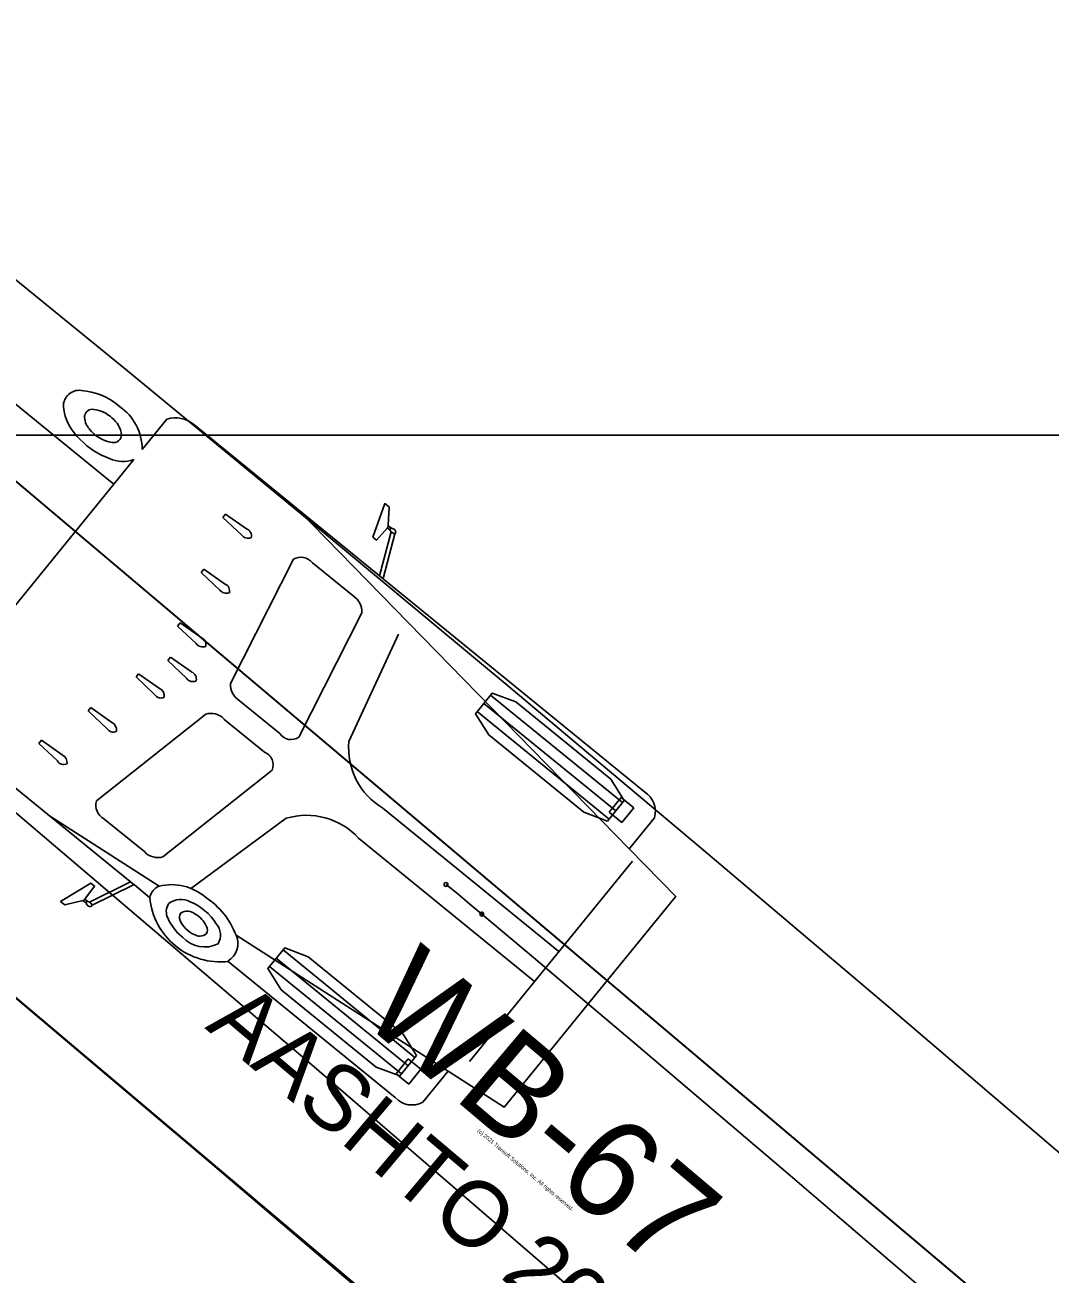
# Model space of a CAD drawing. Extents: x 973688 to 979179, y 703586 to 707602.
# Drawn here: x 973827.31 to 973849.41, y 707546.12 to 707573.04 of the extents above; entities that cross this region are included whole.
import ezdxf

# ---------------------------------------------------------------- set-up
doc = ezdxf.new("R2010")
doc.units = 0
doc.layers.add('0-NPLT', color=7, linetype='Continuous')
doc.layers.add('NO PLOT', color=7, linetype='Continuous')

msp = doc.modelspace()

# ---------------------------------------------------------------- linework, layer by layer
at = {"layer": '0-NPLT'}
for p, q in [((973826.493, 707559.782), (973829.228, 707563.139)), ((973826.493, 707559.782), (973829.228, 707563.139)), ((973831.579, 707562.425), (973831.636, 707562.495)), ((973831.579, 707562.425), (973831.636, 707562.495)), ((973831.98, 707562.048), (973831.579, 707562.425)), ((973831.98, 707562.048), (973831.579, 707562.425)), ((973831.636, 707562.495), (973832.086, 707562.178)), ((973831.636, 707562.495), (973832.086, 707562.178)), ((973833.211, 707562.583), (973840.335, 707555.282)), ((973833.211, 707562.583), (973840.335, 707555.282)), ((973835.123, 707562.198), (973835.142, 707562.219)), ((973835.123, 707562.198), (973835.142, 707562.219)), ((973835.142, 707562.219), (973835.143, 707562.247)), ((973835.142, 707562.219), (973835.143, 707562.247)), ((973831.109, 707561.238), (973831.166, 707561.308)), ((973831.109, 707561.238), (973831.166, 707561.308)), ((973831.166, 707561.308), (973831.636, 707560.976)), ((973831.166, 707561.308), (973831.636, 707560.976)), ((973831.745, 707558.843), (973833.1, 707561.527)), ((973831.745, 707558.843), (973833.1, 707561.527)), ((973833.512, 707561.446), (973834.388, 707560.732)), ((973833.512, 707561.446), (973834.388, 707560.732)), ((973831.53, 707560.845), (973831.109, 707561.238)), ((973831.53, 707560.845), (973831.109, 707561.238)), ((973834.955, 707561.162), (973835.033, 707561.099)), ((973834.955, 707561.162), (973835.033, 707561.099)), ((973834.571, 707560.37), (973833.216, 707557.687)), ((973834.571, 707560.37), (973833.216, 707557.687)), ((973830.599, 707560.083), (973830.656, 707560.153)), ((973830.599, 707560.083), (973830.656, 707560.153)), ((973831, 707559.705), (973830.599, 707560.083)), ((973831, 707559.705), (973830.599, 707560.083)), ((973830.656, 707560.153), (973831.107, 707559.836)), ((973830.656, 707560.153), (973831.107, 707559.836)), ((973834.295, 707557.598), (973835.362, 707559.911)), ((973834.295, 707557.598), (973835.362, 707559.911)), ((973830.392, 707559.34), (973830.449, 707559.41)), ((973830.392, 707559.34), (973830.449, 707559.41)), ((973830.793, 707558.963), (973830.392, 707559.34)), ((973830.793, 707558.963), (973830.392, 707559.34)), ((973830.449, 707559.41), (973830.9, 707559.093)), ((973830.449, 707559.41), (973830.9, 707559.093)), ((973829.707, 707558.988), (973829.763, 707559.057)), ((973829.707, 707558.988), (973829.763, 707559.057)), ((973830.108, 707558.61), (973829.707, 707558.988)), ((973830.108, 707558.61), (973829.707, 707558.988)), ((973829.763, 707559.057), (973830.214, 707558.74)), ((973829.763, 707559.057), (973830.214, 707558.74)), ((973832.804, 707557.767), (973831.927, 707558.481)), ((973832.804, 707557.767), (973831.927, 707558.481)), ((973840.047, 707556.1), (973837.204, 707558.416)), ((973840.047, 707556.1), (973837.204, 707558.416)), ((973840.192, 707556.278), (973837.349, 707558.594)), ((973840.192, 707556.278), (973837.349, 707558.594)), ((973828.678, 707558.255), (973828.735, 707558.325)), ((973828.678, 707558.255), (973828.735, 707558.325)), ((973829.08, 707557.877), (973828.678, 707558.255)), ((973829.08, 707557.877), (973828.678, 707558.255)), ((973828.735, 707558.325), (973829.186, 707558.008)), ((973828.735, 707558.325), (973829.186, 707558.008)), ((973831.209, 707558.185), (973828.854, 707556.316)), ((973831.209, 707558.185), (973828.854, 707556.316)), ((973832.477, 707557.365), (973831.6, 707558.08)), ((973832.477, 707557.365), (973831.6, 707558.08)), ((973839.902, 707555.923), (973837.059, 707558.239)), ((973839.902, 707555.923), (973837.059, 707558.239)), ((973827.61, 707557.555), (973827.667, 707557.624)), ((973827.61, 707557.555), (973827.667, 707557.624)), ((973828.012, 707557.177), (973827.61, 707557.555)), ((973828.012, 707557.177), (973827.61, 707557.555)), ((973827.667, 707557.624), (973828.118, 707557.308)), ((973827.667, 707557.624), (973828.118, 707557.308)), ((973830.284, 707555.109), (973832.639, 707556.978)), ((973830.284, 707555.109), (973832.639, 707556.978)), ((973839.901, 707556.073), (973840.162, 707556.392)), ((973839.901, 707556.073), (973840.162, 707556.392)), ((973840.162, 707556.392), (973840.438, 707556.168)), ((973840.162, 707556.392), (973840.438, 707556.168)), ((973827.842, 707555.994), (973830.206, 707554.48)), ((973827.842, 707555.994), (973830.206, 707554.48)), ((973829.016, 707555.929), (973829.893, 707555.215)), ((973829.016, 707555.929), (973829.893, 707555.215)), ((973832.943, 707555.94), (973830.884, 707554.419)), ((973832.943, 707555.94), (973830.884, 707554.419)), ((973838.822, 707553.068), (973835.029, 707556.158)), ((973838.822, 707553.068), (973835.029, 707556.158)), ((973840.177, 707555.848), (973839.901, 707556.073)), ((973840.177, 707555.848), (973839.901, 707556.073)), ((973840.438, 707556.168), (973840.177, 707555.848)), ((973840.438, 707556.168), (973840.177, 707555.848)), ((973838.295, 707552.421), (973834.502, 707555.511)), ((973838.295, 707552.421), (973834.502, 707555.511)), ((973836.893, 707550.701), (973840.407, 707555.013)), ((973836.893, 707550.701), (973840.407, 707555.013)), ((973829.586, 707554.573), (973829.664, 707554.509)), ((973829.586, 707554.573), (973829.664, 707554.509)), ((973828.589, 707554.176), (973828.562, 707554.17)), ((973828.589, 707554.176), (973828.562, 707554.17)), ((973828.606, 707554.199), (973828.589, 707554.176)), ((973828.606, 707554.199), (973828.589, 707554.176)), ((973831.862, 707553.419), (973836.432, 707550.492)), ((973831.862, 707553.419), (973836.432, 707550.492)), ((973835.717, 707550.787), (973832.875, 707553.103)), ((973835.717, 707550.787), (973832.875, 707553.103)), ((973835.428, 707550.431), (973832.585, 707552.747)), ((973835.428, 707550.431), (973832.585, 707552.747)), ((973835.573, 707550.609), (973832.73, 707552.925)), ((973835.573, 707550.609), (973832.73, 707552.925)), ((973835.57, 707550.757), (973835.31, 707550.437)), ((973835.57, 707550.757), (973835.31, 707550.437)), ((973835.846, 707550.532), (973835.57, 707550.757)), ((973835.846, 707550.532), (973835.57, 707550.757)), ((973835.31, 707550.437), (973835.586, 707550.212)), ((973835.31, 707550.437), (973835.586, 707550.212)), ((973835.586, 707550.212), (973835.846, 707550.532)), ((973835.586, 707550.212), (973835.846, 707550.532))]:
    msp.add_line(p, q, dxfattribs=at)
for points in [[(973849.487, 707536.74), (973841.492, 707543.732), (973833.448, 707550.669), (973825.356, 707557.555), (973817.22, 707564.395), (973809.045, 707571.194), (973800.836, 707577.96), (973792.6, 707584.702), (973779.828, 707595.114), (973785.197, 707601.704), (973785.197, 707601.704)], [(973849.487, 707536.74), (973841.492, 707543.732), (973833.448, 707550.669), (973825.356, 707557.555), (973817.22, 707564.395), (973809.045, 707571.194), (973800.836, 707577.96), (973792.6, 707584.702), (973779.828, 707595.114), (973785.197, 707601.704), (973785.197, 707601.704)], [(973785.197, 707601.704), (973829.522, 707565.582), (973833.643, 707562.186), (973837.75, 707558.77), (973841.842, 707555.336), (973845.918, 707551.884), (973849.98, 707548.412)], [(973785.197, 707601.704), (973829.522, 707565.582), (973833.643, 707562.186), (973837.75, 707558.77), (973841.842, 707555.336), (973845.918, 707551.884), (973849.98, 707548.412)], [(973826.059, 707559.25), (973826.493, 707559.782), (973826.308, 707559.933), (973818.275, 707566.478), (973819.643, 707568.156), (973821.011, 707569.835), (973829.044, 707563.29), (973829.229, 707563.14), (973829.662, 707563.671)], [(973826.059, 707559.25), (973826.493, 707559.782), (973826.308, 707559.933), (973818.275, 707566.478), (973819.643, 707568.156), (973821.011, 707569.835), (973829.044, 707563.29), (973829.229, 707563.14), (973829.662, 707563.671)], [(973829.84, 707563.89), (973830.374, 707564.545)], [(973829.84, 707563.89), (973830.374, 707564.545)], [(973830.943, 707564.432), (973834.955, 707561.162), (973835.207, 707562.113), (973835.207, 707562.113), (973835.186, 707562.145), (973835.186, 707562.146), (973835.185, 707562.147), (973835.124, 707562.197), (973835.123, 707562.197), (973834.89, 707561.937), (973834.811, 707562.002), (973835.066, 707562.723), (973835.067, 707562.724), (973835.159, 707562.649), (973835.159, 707562.645), (973835.143, 707562.249), (973835.144, 707562.246), (973835.21, 707562.191)], [(973830.943, 707564.432), (973834.955, 707561.162), (973835.207, 707562.113), (973835.207, 707562.113), (973835.186, 707562.145), (973835.186, 707562.146), (973835.185, 707562.147), (973835.124, 707562.197), (973835.123, 707562.197), (973834.89, 707561.937), (973834.811, 707562.002), (973835.066, 707562.723), (973835.067, 707562.724), (973835.159, 707562.649), (973835.159, 707562.645), (973835.143, 707562.249), (973835.144, 707562.246), (973835.21, 707562.191)], [(973835.286, 707562.072), (973835.035, 707561.109), (973835.039, 707561.094), (973840.665, 707556.511)], [(973835.286, 707562.072), (973835.035, 707561.109), (973835.039, 707561.094), (973840.665, 707556.511)], [(973828.63, 707554.115), (973828.563, 707554.169), (973828.56, 707554.169), (973828.175, 707554.073), (973828.172, 707554.073), (973828.08, 707554.148), (973828.08, 707554.149), (973828.734, 707554.545), (973828.814, 707554.48), (973828.606, 707554.2), (973828.606, 707554.199), (973828.669, 707554.148), (973828.67, 707554.148), (973828.67, 707554.148), (973828.706, 707554.134), (973828.706, 707554.134), (973829.586, 707554.573), (973825.573, 707557.842)], [(973828.63, 707554.115), (973828.563, 707554.169), (973828.56, 707554.169), (973828.175, 707554.073), (973828.172, 707554.073), (973828.08, 707554.148), (973828.08, 707554.149), (973828.734, 707554.545), (973828.814, 707554.48), (973828.606, 707554.2), (973828.606, 707554.199), (973828.669, 707554.148), (973828.67, 707554.148), (973828.67, 707554.148), (973828.706, 707554.134), (973828.706, 707554.134), (973829.586, 707554.573), (973825.573, 707557.842)], [(973840.882, 707555.953), (973840.341, 707555.289), (973840.336, 707555.281), (973841.338, 707554.255), (973841.298, 707554.206), (973839.489, 707551.986), (973837.681, 707549.766), (973837.641, 707549.718), (973836.433, 707550.491), (973836.426, 707550.485), (973835.885, 707549.821)], [(973840.882, 707555.953), (973840.341, 707555.289), (973840.336, 707555.281), (973841.338, 707554.255), (973841.298, 707554.206), (973839.489, 707551.986), (973837.681, 707549.766), (973837.641, 707549.718), (973836.433, 707550.491), (973836.426, 707550.485), (973835.885, 707549.821)], [(973830, 707554.235), (973829.67, 707554.504), (973829.655, 707554.505), (973828.762, 707554.065)], [(973830, 707554.235), (973829.67, 707554.504), (973829.655, 707554.505), (973828.762, 707554.065)], [(973836.388, 707554.513), (973836.647, 707554.302), (973836.904, 707554.09), (973837.16, 707553.876)], [(973836.388, 707554.513), (973836.647, 707554.302), (973836.904, 707554.09), (973837.16, 707553.876)], [(973835.295, 707549.921), (973831.695, 707552.854)], [(973835.295, 707549.921), (973831.695, 707552.854)]]:
    msp.add_lwpolyline(points, dxfattribs=at)
for points in [[(973840.227, 707556.322), (973839.866, 707555.879), (973839.359, 707556.069), (973837.313, 707557.737), (973837.024, 707558.195), (973837.385, 707558.638), (973837.892, 707558.447), (973839.938, 707556.78)], [(973840.227, 707556.322), (973839.866, 707555.879), (973839.359, 707556.069), (973837.313, 707557.737), (973837.024, 707558.195), (973837.385, 707558.638), (973837.892, 707558.447), (973839.938, 707556.78)], [(973835.753, 707550.831), (973835.392, 707550.387), (973834.885, 707550.578), (973832.838, 707552.245), (973832.549, 707552.703), (973832.911, 707553.147), (973833.417, 707552.956), (973835.464, 707551.288)], [(973835.753, 707550.831), (973835.392, 707550.387), (973834.885, 707550.578), (973832.838, 707552.245), (973832.549, 707552.703), (973832.911, 707553.147), (973833.417, 707552.956), (973835.464, 707551.288)]]:
    msp.add_lwpolyline(points, close=True, dxfattribs=at)
for centre in [(973836.388, 707554.513), (973836.388, 707554.513), (973837.16, 707553.876), (973837.16, 707553.876), (973837.16, 707553.876), (973837.16, 707553.876)]:
    msp.add_circle(centre, 0.0417, dxfattribs=at)
for centre, radius, start, end in [((973828.486, 707564.818), 0.346, 84.2206, 181.2337), ((973828.486, 707564.818), 0.346, 84.2206, 181.2337), ((973828.418, 707563.749), 1.416, 48.7561, 85.8239), ((973828.418, 707563.749), 1.416, 48.7561, 85.8239), ((973829.269, 707564.941), 1.136, 186.5919, 228.1126), ((973829.269, 707564.941), 1.136, 186.5919, 228.1126), ((973828.704, 707563.881), 1.136, 0.4579, 55.2491), ((973828.704, 707563.881), 1.136, 0.4579, 55.2491), ((973828.96, 707564.587), 0.362, 175.1245, 224.1655), ((973828.96, 707564.587), 0.362, 175.1245, 224.1655), ((973828.768, 707564.583), 0.172, 81.1295, 168.2801), ((973828.768, 707564.583), 0.172, 81.1295, 168.2801), ((973828.724, 707564.092), 0.664, 45.7317, 83.9535), ((973828.724, 707564.092), 0.664, 45.7317, 83.9535), ((973828.874, 707564.151), 0.522, 5.8333, 52.9974), ((973828.874, 707564.151), 0.522, 5.8333, 52.9974), ((973830.551, 707563.952), 0.619, 50.8259, 106.6676), ((973830.551, 707563.952), 0.619, 50.8259, 106.6676), ((973829.292, 707564.765), 0.732, 216.0017, 262.2362), ((973829.292, 707564.765), 0.732, 216.0017, 262.2362), ((973829.741, 707565.311), 1.73, 224.6546, 249.4531), ((973829.741, 707565.311), 1.73, 224.6546, 249.4531), ((973829.225, 707564.205), 0.169, 259.2622, 359.381), ((973829.225, 707564.205), 0.169, 259.2622, 359.381), ((973829.423, 707564.36), 0.729, 246.6364, 289.1504), ((973829.423, 707564.36), 0.729, 246.6364, 289.1504), ((973832.037, 707562.029), 0.157, 344.3739, 71.4836), ((973832.037, 707562.029), 0.157, 344.3739, 71.4836), ((973835.206, 707562.083), 0.108, 41.6691, 87.8516), ((973835.206, 707562.083), 0.108, 41.6691, 87.8516), ((973835.255, 707562.114), 0.0522, 307.0907, 51.9453), ((973835.255, 707562.114), 0.0522, 307.0907, 51.9453), ((973832.126, 707562.161), 0.184, 217.7811, 289.6731), ((973832.126, 707562.161), 0.184, 217.7811, 289.6731), ((973833.256, 707561.234), 0.332, 39.7493, 118.1713), ((973833.256, 707561.234), 0.332, 39.7493, 118.1713), ((973831.656, 707560.973), 0.184, 217.7811, 289.6731), ((973831.656, 707560.973), 0.184, 217.7811, 289.6731), ((973831.567, 707560.842), 0.157, 344.3739, 71.4836), ((973831.567, 707560.842), 0.157, 344.3739, 71.4836), ((973834.186, 707560.403), 0.387, 355.1608, 58.3927), ((973834.186, 707560.403), 0.387, 355.1608, 58.3927), ((973831.146, 707559.818), 0.184, 217.7811, 289.6731), ((973831.146, 707559.818), 0.184, 217.7811, 289.6731), ((973831.057, 707559.687), 0.157, 344.3739, 71.4836), ((973831.057, 707559.687), 0.157, 344.3739, 71.4836), ((973830.929, 707559.042), 0.157, 210.1723, 297.2819), ((973830.929, 707559.042), 0.157, 210.1723, 297.2819), ((973830.85, 707558.944), 0.157, 344.3739, 71.4836), ((973830.85, 707558.944), 0.157, 344.3739, 71.4836), ((973830.133, 707558.575), 0.184, 351.9827, 63.8747), ((973830.133, 707558.575), 0.184, 351.9827, 63.8747), ((973832.13, 707558.811), 0.387, 175.1632, 238.3903), ((973832.13, 707558.811), 0.387, 175.1632, 238.3903), ((973830.243, 707558.689), 0.157, 210.1723, 297.2819), ((973830.243, 707558.689), 0.157, 210.1723, 297.2819), ((973831.319, 707557.815), 0.387, 43.2656, 106.4926), ((973831.319, 707557.815), 0.387, 43.2656, 106.4926), ((973829.215, 707557.956), 0.157, 210.1723, 297.2819), ((973829.215, 707557.956), 0.157, 210.1723, 297.2819), ((973829.105, 707557.842), 0.184, 351.9827, 63.8747), ((973829.105, 707557.842), 0.184, 351.9827, 63.8747), ((973833.05, 707557.932), 0.296, 213.8115, 304.1092), ((973833.05, 707557.932), 0.296, 213.8115, 304.1092), ((973835.805, 707557.461), 1.517, 174.8205, 239.2479), ((973835.805, 707557.461), 1.517, 174.8205, 239.2479), ((973828.037, 707557.142), 0.184, 351.9827, 63.8747), ((973828.037, 707557.142), 0.184, 351.9827, 63.8747), ((973832.365, 707557.091), 0.296, 337.5467, 67.8443), ((973832.365, 707557.091), 0.296, 337.5467, 67.8443), ((973828.147, 707557.256), 0.157, 210.1723, 297.2819), ((973828.147, 707557.256), 0.157, 210.1723, 297.2819), ((973840.416, 707556.093), 0.486, 343.2909, 59.242), ((973840.416, 707556.093), 0.486, 343.2909, 59.242), ((973829.173, 707556.222), 0.332, 163.4845, 241.9065), ((973829.173, 707556.222), 0.332, 163.4845, 241.9065), ((973833.383, 707554.488), 1.517, 42.408, 106.8354), ((973833.383, 707554.488), 1.517, 42.408, 106.8354), ((973830.175, 707555.48), 0.387, 223.2631, 286.4951), ((973830.175, 707555.48), 0.387, 223.2631, 286.4951), ((973830.342, 707554.161), 0.347, 113.1551, 167.9657), ((973830.342, 707554.161), 0.347, 113.1551, 167.9657), ((973830.468, 707553.374), 1.136, 49.5325, 103.335), ((973830.468, 707553.374), 1.136, 49.5325, 103.335), ((973828.735, 707554.141), 0.108, 193.8042, 239.9867), ((973828.735, 707554.141), 0.108, 193.8042, 239.9867), ((973828.715, 707554.087), 0.0522, 229.7105, 334.5651), ((973828.715, 707554.087), 0.0522, 229.7105, 334.5651), ((973831.526, 707554.375), 1.53, 185.3207, 276.3297), ((973831.526, 707554.375), 1.53, 185.3207, 276.3297), ((973830.676, 707553.93), 0.317, 146.6781, 208.2705), ((973830.676, 707553.93), 0.317, 146.6781, 208.2705), ((973830.673, 707553.75), 0.44, 62.6222, 126.435), ((973830.673, 707553.75), 0.44, 62.6222, 126.435), ((973830.427, 707553.04), 1.189, 31.9591, 67.8484), ((973830.427, 707553.04), 1.189, 31.9591, 67.8484), ((973830.269, 707552.815), 1.704, 20.7486, 56.6567), ((973830.269, 707552.815), 1.704, 20.7486, 56.6567), ((973831.34, 707554.194), 1.03, 203.6516, 232.0381), ((973831.34, 707554.194), 1.03, 203.6516, 232.0381), ((973830.814, 707553.806), 0.17, 148.497, 202.5613), ((973830.814, 707553.806), 0.17, 148.497, 202.5613), ((973830.814, 707553.676), 0.263, 49.7628, 123.6647), ((973830.814, 707553.676), 0.263, 49.7628, 123.6647), ((973830.701, 707553.376), 0.575, 23.903, 60.4734), ((973830.701, 707553.376), 0.575, 23.903, 60.4734), ((973044.868, 706612.96), 1230.061, 41.244925, 49.901185), ((973044.868, 706612.96), 1230.061, 41.244925, 49.901185), ((973831.197, 707553.976), 0.589, 203.5834, 246.5662), ((973831.197, 707553.976), 0.589, 203.5834, 246.5662), ((973831.087, 707553.537), 0.158, 325.7991, 27.3119), ((973831.087, 707553.537), 0.158, 325.7991, 27.3119), ((973831.161, 707553.427), 0.366, 328.8803, 41.3612), ((973831.161, 707553.427), 0.366, 328.8803, 41.3612), ((973831.182, 707553.801), 0.634, 221.4118, 297.4135), ((973831.182, 707553.801), 0.634, 221.4118, 297.4135), ((973831.081, 707553.625), 0.223, 238.0628, 307.6653), ((973831.081, 707553.625), 0.223, 238.0628, 307.6653), ((973831.478, 707553.236), 0.425, 298.8908, 25.4272), ((973831.478, 707553.236), 0.425, 298.8908, 25.4272), ((973835.654, 707550.248), 0.486, 222.4138, 298.365), ((973835.654, 707550.248), 0.486, 222.4138, 298.365)]:
    msp.add_arc(centre, radius, start, end, dxfattribs=at)
for centre, major_axis, start_param, end_param in [((973835.249, 707562.132), (0.0606, -0.0494), 2.615166, 3.884468), ((973835.249, 707562.132), (0.0606, -0.0494), 2.615166, 3.884468), ((973835.249, 707562.132), (-0.0606, 0.0494), 1.301202, 2.571945), ((973835.249, 707562.132), (-0.0606, 0.0494), 1.301202, 2.571945), ((973828.696, 707554.089), (0.0606, -0.0494), 2.398717, 3.668019), ((973828.696, 707554.089), (0.0606, -0.0494), 2.398717, 3.668019), ((973828.696, 707554.089), (0.0606, -0.0494), 0.569648, 1.840391), ((973828.696, 707554.089), (0.0606, -0.0494), 0.569648, 1.840391)]:
    msp.add_ellipse(centre, major_axis=major_axis, ratio=0.544872, start_param=start_param, end_param=end_param, dxfattribs=at)
at = {"layer": 'NO PLOT'}
for points in [[(973855.464, 707527.718), (973847.453, 707534.694), (973839.396, 707541.626), (973831.301, 707548.525), (973815.416, 707561.956), (973820.899, 707568.45), (973821.026, 707568.343), (973821.026, 707568.343)], [(973815.484, 707561.927), (973815.47, 707561.911), (973815.524, 707561.865), (973819.854, 707558.209), (973855.914, 707527.766), (973858.655, 707531.013), (973861.397, 707534.26), (973825.338, 707564.703), (973821.007, 707568.359), (973820.953, 707568.404), (973820.939, 707568.388)], [(973821.026, 707568.343), (973864.594, 707531.548), (973868.651, 707528.071), (973872.689, 707524.571), (973876.708, 707521.048), (973880.707, 707517.502), (973884.687, 707513.934), (973888.648, 707510.343), (973892.589, 707506.731), (973896.511, 707503.097), (973900.414, 707499.441), (973904.296, 707495.763), (973908.159, 707492.065), (973912.001, 707488.345), (973915.824, 707484.604), (973919.627, 707480.842), (973923.409, 707477.06), (973927.171, 707473.257)]]:
    msp.add_lwpolyline(points, dxfattribs=at)
msp.add_lwpolyline([(973688.494, 707564.199), (974368.494, 707564.199), (974368.494, 707124.199), (973688.494, 707124.199)], close=True, dxfattribs=at)

# ---------------------------------------------------------------- texts
for s, height, p in [('WB-67', 2.125, (973834.457, 707551.665)), ('AASHTO 2018 (US)', 1.41667, (973831.174, 707551.424)), ('(c) 2021 Transoft Solutions, Inc. All rights reserved.', 0.085, (973837.055, 707549.193))]:
    msp.add_text(s, height=height, rotation=319.8273, dxfattribs=at).set_placement(p)

doc.saveas('drawing.dxf')
